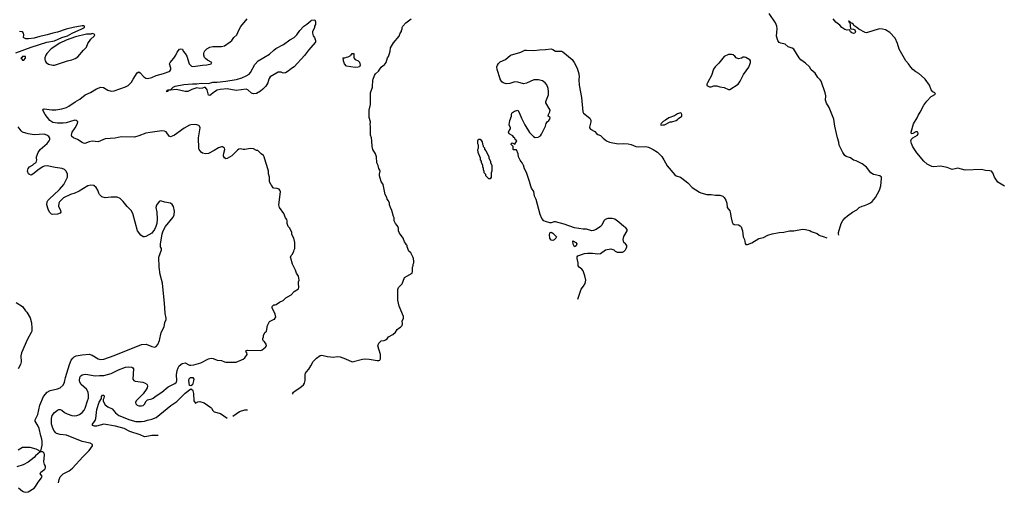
# Model space of a CAD drawing. Header units: inches. Extents: x 1678809 to 1859548, y 384609 to 522868.
# Tile 385 of 386: x 1845992 to 1859548, y 464312 to 470817. Entities that reach past the tile are written whole.
import ezdxf

# ---------------------------------------------------------------- set-up
doc = ezdxf.new("R2010")
doc.units = ezdxf.units.IN
doc.header["$MEASUREMENT"] = 0
for name, color, linetype in [('B8446', 7, 'Continuous'), ('B8447', 7, 'Continuous'), ('B8456', 7, 'Continuous'), ('B8457', 7, 'Continuous')]:
    doc.layers.add(name, color=color, linetype=linetype)

msp = doc.modelspace()

# ---------------------------------------------------------------- linework, layer by layer
at = {"layer": 'B8446', "color": 5}
for points, elevation in [([(1846528, 464444), (1846536, 464490), (1846550, 464524), (1846570, 464550), (1846590, 464566), (1846672, 464608), (1846718, 464642), (1846861, 464799), (1846950, 464886), (1846992, 464950), (1846992, 464972), (1846962, 464990), (1846850, 465010), (1846637, 465097), (1846547, 465107), (1846500, 465120), (1846487, 465130), (1846463, 465163), (1846441, 465210), (1846430, 465250), (1846430, 465330), (1846438, 465370), (1846470, 465410), (1846510, 465444), (1846530, 465450), (1846550, 465450), (1846570, 465441), (1846609, 465409), (1846645, 465390), (1846710, 465369), (1846750, 465366), (1846779, 465370), (1846817, 465383), (1846851, 465409), (1846877, 465443), (1846891, 465470), (1846927, 465570), (1846938, 465610), (1846941, 465650), (1846933, 465690), (1846911, 465731), (1846837, 465797), (1846818, 465830), (1846815, 465850), (1846820, 465890), (1846830, 465910), (1846850, 465927), (1846870, 465933), (1846904, 465936), (1847030, 465915), (1847090, 465922), (1847150, 465920), (1847251, 465949), (1847350, 465996), (1847450, 466035), (1847490, 466041), (1847535, 466035), (1847547, 466027), (1847558, 466010), (1847550, 465870), (1847562, 465850), (1847582, 465842), (1847688, 465828), (1847710, 465820), (1847740, 465800), (1847748, 465790), (1847753, 465773), (1847748, 465750), (1847735, 465725), (1847691, 465669), (1847612, 465590), (1847596, 465570), (1847588, 465550), (1847591, 465530), (1847611, 465510), (1847630, 465502), (1847670, 465500), (1847690, 465506), (1847710, 465524), (1847733, 465567), (1847750, 465585), (1847810, 465600), (1847830, 465610), (1847870, 465641), (1847950, 465690), (1848034, 465766), (1848129, 465811), (1848150, 465830), (1848154, 465850), (1848149, 465931), (1848158, 465990), (1848173, 466027), (1848189, 466051), (1848230, 466085), (1848270, 466093), (1848330, 466064), (1848350, 466061), (1848390, 466065), (1848484, 466096), (1848590, 466150), (1848630, 466160), (1848656, 466156), (1848710, 466131), (1848770, 466126), (1848810, 466106), (1848830, 466101), (1848970, 466102), (1849070, 466143), (1849090, 466161), (1849124, 466210), (1849119, 466230), (1849104, 466250), (1849115, 466265), (1849130, 466270), (1849310, 466265), (1849330, 466275), (1849375, 466310), (1849389, 466330), (1849384, 466350), (1849361, 466381), (1849349, 466390), (1849338, 466410), (1849338, 466430), (1849347, 466453), (1849348, 466472), (1849368, 466510), (1849388, 466530), (1849402, 466610), (1849425, 466655), (1849430, 466662), (1849494, 466694), (1849506, 466694), (1849506, 466706), (1849518, 466722), (1849510, 466766), (1849468, 466850), (1849468, 466870), (1849489, 466891), (1849510, 466891), (1849523, 466897), (1849570, 466931), (1849618, 466950), (1849658, 466990), (1849729, 467031), (1849770, 467078), (1849828, 467112), (1849835, 467130), (1849835, 467150), (1849828, 467172), (1849828, 467208), (1849838, 467230), (1849829, 467289), (1849802, 467330), (1849789, 467370), (1849749, 467450), (1849723, 467537), (1849722, 467550), (1849729, 467570), (1849748, 467590), (1849768, 467630), (1849769, 467650), (1849778, 467670), (1849778, 467750), (1849768, 467810), (1849740, 467860), (1849738, 467890), (1849709, 467949), (1849689, 467970), (1849675, 468010), (1849675, 468050), (1849670, 468066), (1849649, 468090), (1849629, 468150), (1849569, 468230), (1849559, 468270), (1849582, 468450), (1849575, 468470), (1849563, 468483), (1849535, 468495), (1849490, 468498), (1849483, 468503), (1849460, 468540), (1849448, 468550), (1849429, 468589), (1849429, 468650), (1849416, 468696), (1849415, 468730), (1849395, 468810), (1849379, 468850), (1849359, 468930), (1849350, 468948), (1849318, 468970), (1849270, 469018), (1849250, 469018), (1849210, 469038), (1849170, 469042), (1849090, 469029), (1849069, 469029), (1849030, 469038), (1849010, 469033), (1848990, 469019), (1848910, 468943), (1848850, 468906), (1848830, 468901), (1848810, 468915), (1848799, 468939), (1848796, 468950), (1848801, 468981), (1848814, 469030), (1848809, 469050), (1848785, 469065), (1848770, 469065), (1848730, 469054), (1848670, 469017), (1848590, 468977), (1848550, 468969), (1848510, 468981), (1848490, 468993), (1848476, 469010), (1848464, 469030), (1848460, 469050), (1848455, 469190), (1848476, 469330), (1848469, 469350), (1848459, 469359), (1848431, 469371), (1848410, 469374), (1848350, 469372), (1848330, 469365), (1848257, 469323), (1848121, 469230), (1848090, 469212), (1848070, 469206), (1848050, 469214), (1848010, 469275), (1847985, 469285), (1847950, 469287), (1847790, 469266), (1847730, 469253), (1847630, 469217), (1847570, 469201), (1847390, 469204), (1847307, 469187), (1847170, 469176), (1847070, 469136), (1846990, 469143), (1846950, 469136), (1846890, 469115), (1846870, 469117), (1846850, 469125), (1846786, 469166), (1846731, 469191), (1846708, 469210), (1846703, 469230), (1846715, 469270), (1846756, 469330), (1846789, 469390), (1846792, 469410), (1846782, 469422), (1846770, 469430), (1846750, 469432), (1846630, 469397), (1846590, 469393), (1846510, 469392), (1846450, 469402), (1846405, 469430), (1846343, 469510), (1846310, 469570), (1846315, 469585), (1846330, 469590), (1846436, 469576), (1846490, 469575), (1846570, 469589), (1846636, 469610), (1846670, 469627), (1846755, 469685), (1846819, 469721), (1846895, 469785), (1846965, 469815), (1847050, 469867), (1847110, 469890), (1847146, 469886), (1847205, 469845), (1847250, 469835), (1847290, 469840), (1847450, 469891), (1847484, 469910), (1847510, 469933), (1847530, 469958), (1847556, 470000)], 360), ([(1849423, 470000), (1849406, 469950), (1849379, 469901), (1849341, 469859), (1849308, 469832), (1849250, 469800), (1849210, 469796), (1849185, 469805), (1849133, 469853), (1849110, 469860), (1848970, 469844), (1848850, 469865), (1848750, 469856), (1848710, 469845), (1848674, 469826), (1848630, 469786), (1848610, 469776), (1848590, 469778), (1848573, 469853), (1848550, 469885), (1848530, 469884), (1848510, 469875), (1848471, 469869), (1848430, 469877), (1848362, 469858), (1848308, 469828), (1848270, 469828), (1848150, 469855), (1848065, 469845), (1848052, 469848), (1848034, 469846), (1848032, 469830), (1848008, 469830), (1848022, 469838), (1848026, 469850), (1848066, 469854), (1848105, 469890), (1848130, 469900), (1848250, 469925), (1848370, 469936), (1848430, 469934), (1848490, 469944), (1848590, 469941), (1848650, 469957), (1848710, 469955), (1848830, 469969), (1848970, 469994), (1848990, 470000)], 340), ([(1845970, 464895), (1846031, 464931), (1846090, 464934), (1846130, 464931), (1846214, 464910), (1846252, 464892), (1846270, 464874), (1846282, 464878), (1846299, 464961), (1846301, 465010), (1846296, 465044), (1846281, 465090), (1846259, 465190), (1846244, 465224), (1846205, 465290), (1846203, 465310), (1846239, 465381), (1846270, 465510), (1846320, 465630), (1846370, 465689), (1846410, 465714), (1846510, 465734), (1846550, 465749), (1846590, 465788), (1846608, 465830), (1846620, 465890), (1846676, 466070), (1846702, 466130), (1846721, 466159), (1846742, 466178), (1846770, 466192), (1846850, 466206), (1846950, 466215), (1846990, 466200), (1847070, 466150), (1847110, 466141), (1847150, 466143), (1847290, 466194), (1847670, 466346), (1847733, 466353), (1847810, 466321), (1847850, 466311), (1847870, 466318), (1847894, 466346), (1847917, 466403), (1847941, 466510), (1847981, 466590), (1847992, 466648), (1848006, 466690), (1848006, 466710), (1847993, 466773), (1847992, 466850), (1847983, 466910), (1847958, 467190), (1847927, 467310), (1847912, 467410), (1847906, 467550), (1847945, 467650), (1847944, 467670), (1847932, 467692), (1847929, 467729), (1847952, 467870), (1847967, 467910), (1847999, 467970), (1848103, 468097), (1848118, 468130), (1848123, 468183), (1848107, 468247), (1848090, 468275), (1848070, 468294), (1847990, 468304), (1847930, 468324), (1847910, 468315), (1847874, 468266), (1847866, 468234), (1847878, 468170), (1847886, 468070), (1847880, 468010), (1847868, 467970), (1847848, 467930), (1847810, 467878), (1847730, 467832), (1847710, 467827), (1847690, 467830), (1847659, 467850), (1847615, 467910), (1847549, 468150), (1847524, 468190), (1847470, 468244), (1847417, 468317), (1847376, 468356), (1847334, 468375), (1847250, 468376), (1847170, 468365), (1847121, 468381), (1847090, 468409), (1847079, 468430), (1847069, 468470), (1847046, 468506), (1847010, 468533), (1846970, 468541), (1846930, 468529), (1846810, 468455), (1846750, 468428), (1846689, 468411), (1846596, 468364), (1846539, 468310), (1846531, 468290), (1846528, 468250), (1846553, 468190), (1846556, 468170), (1846548, 468152), (1846510, 468141), (1846450, 468135), (1846430, 468141), (1846404, 468170), (1846384, 468210), (1846366, 468270), (1846368, 468310), (1846378, 468330), (1846410, 468362), (1846459, 468401), (1846540, 468480), (1846597, 468550), (1846649, 468650), (1846650, 468690), (1846632, 468730), (1846610, 468755), (1846575, 468770), (1846482, 468782), (1846370, 468805), (1846330, 468801), (1846308, 468792), (1846259, 468761), (1846171, 468690), (1846150, 468679), (1846127, 468687), (1846115, 468695), (1846099, 468730), (1846107, 468770), (1846126, 468794), (1846166, 468814), (1846187, 468833), (1846217, 468850), (1846229, 468890), (1846224, 468910), (1846224, 468930), (1846245, 468990), (1846272, 469030), (1846370, 469115), (1846398, 469150), (1846405, 469170), (1846405, 469185), (1846394, 469210), (1846365, 469230), (1846330, 469241), (1846190, 469234), (1846110, 469247), (1846029, 469270), (1846010, 469289), (1845970, 469344)], 380), ([(1845945, 466925), (1846031, 466870), (1846071, 466811), (1846091, 466791), (1846134, 466714), (1846154, 466646), (1846159, 466570), (1846157, 466530), (1846151, 466510), (1846098, 466422), (1846017, 466230), (1846008, 466190), (1846010, 466110), (1846002, 466070), (1845969, 466010)], 380), ([(1849756, 465662), (1849749, 465670), (1849763, 465690), (1849786, 465710), (1849850, 465749), (1849898, 465790), (1849912, 465812), (1849924, 465850), (1849922, 465930), (1849927, 465950), (1849939, 465970), (1849974, 466006), (1850000, 466055)], 340), ([(1847900, 465092), (1847890, 465093), (1847810, 465096), (1847740, 465080), (1847710, 465077), (1847650, 465102), (1847510, 465147), (1847430, 465188), (1847310, 465224), (1847150, 465252), (1847050, 465223), (1847022, 465222), (1846993, 465230), (1846996, 465250), (1847030, 465301), (1847042, 465330), (1847053, 465450), (1847088, 465552), (1847119, 465601), (1847119, 465630), (1847130, 465650), (1847150, 465650), (1847156, 465636), (1847152, 465608), (1847142, 465590), (1847141, 465570), (1847149, 465549), (1847170, 465516), (1847207, 465487), (1847263, 465463), (1847310, 465405), (1847355, 465370), (1847510, 465309), (1847590, 465288), (1847670, 465286), (1847710, 465291), (1847750, 465305), (1847810, 465317), (1847870, 465342), (1848071, 465509), (1848157, 465563), (1848270, 465675), (1848350, 465735), (1848370, 465722), (1848376, 465710), (1848384, 465670), (1848391, 465570), (1848410, 465540), (1848442, 465558), (1848470, 465562), (1848530, 465542), (1848621, 465481), (1848631, 465471), (1848650, 465437), (1848670, 465418), (1848756, 465396), (1848850, 465334)], 340), ([(1848924, 465361), (1849017, 465423), (1849090, 465449), (1849130, 465449)], 340), ([(1845975, 464375), (1846030, 464329), (1846050, 464317), (1846070, 464312), (1846110, 464320), (1846190, 464369), (1846211, 464390), (1846248, 464451), (1846294, 464510), (1846301, 464530), (1846273, 464570), (1846283, 464590), (1846337, 464630), (1846346, 464650), (1846345, 464670), (1846334, 464694), (1846324, 464730), (1846335, 464830), (1846328, 464850), (1846310, 464868), (1846273, 464867), (1846210, 464815), (1846190, 464790), (1846110, 464727), (1846038, 464690), (1845950, 464663)], 380)]:
    msp.add_lwpolyline(points, dxfattribs=dict(at, elevation=elevation))
at = {"layer": 'B8446', "color": 5, "elevation": 340}
msp.add_lwpolyline([(1848350, 465778), (1848330, 465781), (1848319, 465850), (1848326, 465874), (1848342, 465890), (1848350, 465894), (1848370, 465894), (1848377, 465890), (1848388, 465870), (1848386, 465846), (1848370, 465792)], close=True, dxfattribs=at)
at = {"layer": 'B8447', "color": 5}
for points, elevation in [([(1847556, 470000), (1847610, 470087), (1847630, 470099), (1847650, 470087), (1847702, 470030), (1847730, 470012), (1847750, 470010), (1847810, 470021), (1847870, 470050), (1847970, 470076), (1848050, 470104), (1848059, 470110), (1848072, 470130), (1848073, 470150), (1848053, 470210), (1848061, 470230), (1848112, 470288), (1848139, 470330), (1848159, 470370), (1848190, 470411), (1848210, 470418), (1848231, 470410), (1848244, 470384), (1848271, 470351), (1848293, 470313), (1848326, 470210), (1848342, 470190), (1848359, 470179), (1848370, 470174), (1848410, 470176), (1848510, 470193), (1848570, 470196), (1848628, 470210), (1848638, 470230), (1848579, 470259), (1848550, 470281), (1848538, 470298), (1848527, 470327), (1848525, 470350), (1848530, 470370), (1848541, 470390), (1848566, 470414), (1848610, 470437), (1848650, 470447), (1848690, 470450), (1848772, 470448), (1848810, 470457), (1848890, 470514), (1848910, 470531), (1848938, 470570), (1848981, 470610), (1849007, 470673), (1849037, 470723), (1849122, 470830)], 360), ([(1848990, 470000), (1849050, 470018), (1849110, 470044), (1849151, 470069), (1849170, 470090), (1849230, 470201), (1849274, 470250), (1849430, 470342), (1849490, 470400), (1849519, 470421), (1849623, 470477), (1849710, 470538), (1849770, 470572), (1849809, 470611), (1849850, 470668), (1849904, 470730), (1849946, 470754), (1850000, 470803)], 340), ([(1845938, 470362), (1846150, 470437), (1846367, 470507), (1846472, 470528), (1846574, 470570), (1846650, 470595), (1846714, 470630), (1846849, 470690), (1846882, 470710), (1846886, 470726), (1846886, 470730), (1846873, 470733), (1846850, 470732), (1846729, 470709), (1846630, 470685), (1846514, 470646), (1846450, 470633), (1846371, 470609), (1846270, 470587), (1846190, 470563), (1846114, 470554), (1846074, 470554), (1846047, 470567), (1846044, 470570), (1846049, 470610), (1846042, 470630), (1846029, 470649), (1845990, 470653)], 380), ([(1850000, 470433), (1849970, 470398), (1849915, 470325), (1849770, 470170), (1849734, 470146), (1849690, 470110), (1849650, 470087), (1849630, 470081), (1849610, 470084), (1849590, 470095), (1849550, 470094), (1849438, 470030), (1849426, 470010), (1849423, 470000)], 340)]:
    msp.add_lwpolyline(points, dxfattribs=dict(at, elevation=elevation))
at = {"layer": 'B8447', "color": 5, "elevation": 380}
for points in [[(1846990, 470625), (1846970, 470620), (1846910, 470616), (1846760, 470580), (1846630, 470536), (1846545, 470495), (1846426, 470414), (1846367, 470353), (1846353, 470330), (1846338, 470290), (1846336, 470270), (1846342, 470250), (1846355, 470230), (1846390, 470205), (1846450, 470193), (1846470, 470193), (1846510, 470203), (1846650, 470249), (1846710, 470263), (1846757, 470283), (1846794, 470306), (1846870, 470399), (1846910, 470441), (1846930, 470491), (1846969, 470550), (1847018, 470590), (1847028, 470610), (1847019, 470619)], [(1846070, 470312), (1846032, 470310), (1846022, 470298), (1846005, 470290), (1846030, 470262), (1846050, 470262), (1846072, 470288)]]:
    msp.add_lwpolyline(points, close=True, dxfattribs=at)
at = {"layer": 'B8456', "color": 5}
for points, elevation in [([(1850000, 466055), (1850030, 466111), (1850080, 466160), (1850130, 466195), (1850150, 466199), (1850170, 466197), (1850230, 466182), (1850310, 466170), (1850361, 466179), (1850405, 466175), (1850475, 466150), (1850570, 466107), (1850710, 466143), (1850750, 466148), (1850805, 466145), (1850914, 466126), (1850935, 466125), (1850948, 466130), (1850958, 466150), (1850958, 466210), (1850922, 466330), (1850935, 466365), (1850970, 466398), (1851010, 466401), (1851028, 466410), (1851050, 466425), (1851070, 466451), (1851130, 466485), (1851165, 466515), (1851190, 466552), (1851210, 466572), (1851234, 466586), (1851258, 466610), (1851262, 466630), (1851258, 466670), (1851275, 466705), (1851275, 466730), (1851215, 466875), (1851196, 466956), (1851196, 467104), (1851208, 467130), (1851258, 467182), (1851289, 467270), (1851394, 467326), (1851398, 467350), (1851398, 467410), (1851408, 467430), (1851408, 467450), (1851418, 467470), (1851418, 467490), (1851415, 467530), (1851410, 467546), (1851378, 467610), (1851349, 467629), (1851328, 467690), (1851327, 467707), (1851316, 467716), (1851303, 467743), (1851290, 467758), (1851269, 467809), (1851220, 467880), (1851208, 467910), (1851207, 467947), (1851198, 467970), (1851190, 467986), (1851166, 468010), (1851149, 468049), (1851148, 468090), (1851138, 468110), (1851115, 468190), (1851095, 468230), (1851082, 468270), (1851082, 468290), (1851070, 468326), (1851049, 468349), (1851044, 468370), (1851024, 468410), (1850994, 468550), (1850969, 468590), (1850954, 468634), (1850944, 468670), (1850944, 468690), (1850954, 468730), (1850950, 468746), (1850935, 468770), (1850928, 468810), (1850910, 468846), (1850902, 468930), (1850889, 468969), (1850855, 469030), (1850844, 469070), (1850842, 469150), (1850835, 469190), (1850822, 469230), (1850822, 469350), (1850815, 469370), (1850822, 469410), (1850804, 469470), (1850802, 469570), (1850822, 469650), (1850822, 469810), (1850849, 469890), (1850854, 469990), (1850858, 470000)], 340), ([(1853677, 466971), (1853724, 467110), (1853755, 467150), (1853775, 467185), (1853784, 467230), (1853774, 467290), (1853750, 467359), (1853730, 467385), (1853695, 467410), (1853682, 467430), (1853682, 467470), (1853669, 467531), (1853669, 467551), (1853675, 467565), (1853770, 467599), (1853810, 467605), (1853876, 467604), (1853950, 467594), (1853990, 467599), (1854058, 467650), (1854130, 467661), (1854170, 467651), (1854190, 467631), (1854219, 467619), (1854256, 467616), (1854290, 467619), (1854310, 467626), (1854333, 467650), (1854343, 467670), (1854349, 467690), (1854349, 467709), (1854333, 467733), (1854309, 467750), (1854299, 467790), (1854310, 467832), (1854354, 467910), (1854354, 467930), (1854339, 467950), (1854310, 467970), (1854241, 468030), (1854184, 468070), (1854150, 468081), (1854090, 468080), (1854053, 468067), (1854035, 468050), (1854006, 467990), (1853986, 467970), (1853930, 467929), (1853890, 467914), (1853870, 467913), (1853796, 467936), (1853750, 467932), (1853630, 467952), (1853490, 468004), (1853370, 468034), (1853350, 468034), (1853310, 468021), (1853290, 468020), (1853230, 468039), (1853210, 468050), (1853181, 468081), (1853156, 468136), (1853101, 468341), (1853079, 468390), (1853072, 468452), (1853040, 468500), (1853028, 468528), (1853012, 468590), (1852970, 468714), (1852943, 468763), (1852930, 468814), (1852921, 468821), (1852910, 468848), (1852883, 468883), (1852858, 468930), (1852855, 468970), (1852830, 469026), (1852790, 469026), (1852786, 469030), (1852786, 469070), (1852760, 469100), (1852758, 469110), (1852770, 469122), (1852810, 469102), (1852835, 469150), (1852815, 469170), (1852808, 469188), (1852796, 469196), (1852780, 469220), (1852730, 469248), (1852722, 469270), (1852730, 469294), (1852747, 469313), (1852748, 469330), (1852729, 469370), (1852742, 469430), (1852762, 469490), (1852762, 469510), (1852769, 469530), (1852778, 469542), (1852802, 469558), (1852850, 469571), (1852870, 469542), (1852902, 469462), (1852948, 469368), (1853010, 469266), (1853064, 469210), (1853090, 469195), (1853130, 469199), (1853161, 469219), (1853177, 469243), (1853230, 469350), (1853240, 469390), (1853254, 469410), (1853276, 469430), (1853290, 469450), (1853293, 469470), (1853269, 469490), (1853272, 469510), (1853292, 469550), (1853294, 469570), (1853235, 469675), (1853234, 469690), (1853270, 469782), (1853272, 469828), (1853267, 469870), (1853250, 469921), (1853228, 469950), (1853190, 469976), (1853135, 469990), (1853070, 469989), (1852970, 469944), (1852930, 469935), (1852850, 469955), (1852810, 469960), (1852766, 469950), (1852742, 469938), (1852690, 469935), (1852650, 469948), (1852630, 469963), (1852607, 470000)], 320), ([(1853691, 470000), (1853690, 469990), (1853696, 469916), (1853727, 469747), (1853746, 469550), (1853756, 469530), (1853840, 469460), (1853855, 469435), (1853854, 469410), (1853838, 469338), (1853838, 469330), (1853850, 469312), (1853910, 469278), (1853932, 469250), (1853950, 469238), (1853990, 469221), (1854026, 469186), (1854070, 469150), (1854111, 469130), (1854230, 469110), (1854310, 469113), (1854370, 469107), (1854410, 469097), (1854473, 469073), (1854510, 469066), (1854610, 469074), (1854650, 469063), (1854712, 469032), (1854774, 468994), (1854834, 468934), (1854862, 468890), (1854904, 468804), (1855010, 468682), (1855030, 468669), (1855090, 468648), (1855110, 468636), (1855191, 468571), (1855250, 468508), (1855350, 468442), (1855370, 468433), (1855450, 468410), (1855510, 468411), (1855570, 468404), (1855630, 468404), (1855670, 468387), (1855689, 468369), (1855713, 468333), (1855727, 468290), (1855732, 468230), (1855767, 468187), (1855775, 468170), (1855786, 468090), (1855800, 468030), (1855808, 468010), (1855830, 467996), (1855890, 467995), (1855910, 467982), (1855924, 467964), (1855942, 467910), (1855950, 467830), (1855971, 467790), (1855978, 467738), (1855990, 467723), (1856010, 467723), (1856070, 467747), (1856170, 467806), (1856230, 467821), (1856290, 467850), (1856350, 467868), (1856450, 467888), (1856510, 467891), (1856590, 467913), (1856650, 467913), (1856770, 467936), (1856810, 467930), (1856870, 467914), (1856890, 467903), (1856970, 467876), (1856998, 467850), (1857010, 467845), (1857054, 467834), (1857104, 467814)], 320), ([(1855487, 470000), (1855462, 469950), (1855454, 469930), (1855454, 469910), (1855490, 469892), (1855510, 469892), (1855550, 469906), (1855590, 469906), (1855630, 469891), (1855690, 469886), (1855750, 469858), (1855770, 469858), (1855882, 469930), (1855909, 469970), (1855924, 470000)], 340), ([(1857271, 467850), (1857264, 467870), (1857265, 467890), (1857303, 468010), (1857325, 468055), (1857357, 468090), (1857390, 468117), (1857459, 468170), (1857519, 468201), (1857550, 468231), (1857589, 468250), (1857622, 468258), (1857670, 468278), (1857704, 468296), (1857730, 468316), (1857774, 468370), (1857830, 468470), (1857848, 468530), (1857858, 468630), (1857855, 468650), (1857832, 468670), (1857748, 468688), (1857708, 468708), (1857650, 468789), (1857590, 468833), (1857510, 468873), (1857470, 468884), (1857430, 468915), (1857370, 468936), (1857353, 468950), (1857325, 468990), (1857274, 469090), (1857269, 469131), (1857249, 469190), (1857239, 469250), (1857212, 469350), (1857201, 469450), (1857138, 469610), (1857099, 469670), (1857087, 469710), (1857089, 469770), (1857079, 469810), (1857024, 469970), (1857011, 469991), (1857003, 470000)], 320), ([(1859548, 468527), (1859460, 468580), (1859414, 468650), (1859390, 468710), (1859370, 468732), (1859350, 468738), (1859290, 468743), (1859234, 468754), (1859010, 468745), (1858910, 468772), (1858889, 468771), (1858830, 468756), (1858762, 468782), (1858670, 468801), (1858572, 468792), (1858550, 468798), (1858485, 468830), (1858438, 468870), (1858343, 468983), (1858289, 469069), (1858268, 469112), (1858262, 469150), (1858268, 469172), (1858288, 469192), (1858353, 469230), (1858360, 469250), (1858355, 469270), (1858350, 469275), (1858330, 469274), (1858290, 469249), (1858270, 469246), (1858263, 469270), (1858297, 469383), (1858350, 469465), (1858361, 469499), (1858390, 469543), (1858438, 469642), (1858483, 469697), (1858542, 469758), (1858602, 469790), (1858589, 469810), (1858565, 469825), (1858541, 469850), (1858517, 469917), (1858456, 470000)], 280)]:
    msp.add_lwpolyline(points, dxfattribs=dict(at, elevation=elevation))
for points, elevation in [([(1855090, 469535), (1855050, 469522), (1855005, 469495), (1854930, 469468), (1854885, 469435), (1854850, 469418), (1854822, 469390), (1854814, 469370), (1854830, 469365), (1854848, 469372), (1854870, 469372), (1854949, 469411), (1854972, 469412), (1855028, 469430), (1855050, 469445), (1855061, 469459), (1855108, 469490), (1855108, 469510), (1855098, 469530)], 340), ([(1852450, 468626), (1852430, 468646), (1852408, 468670), (1852407, 468687), (1852388, 468710), (1852387, 468727), (1852378, 468750), (1852378, 468770), (1852368, 468790), (1852368, 468810), (1852348, 468850), (1852348, 468870), (1852338, 468890), (1852338, 468910), (1852302, 468990), (1852298, 469030), (1852308, 469050), (1852308, 469090), (1852298, 469110), (1852298, 469150), (1852310, 469174), (1852330, 469172), (1852351, 469151), (1852358, 469138), (1852364, 469104), (1852373, 469087), (1852373, 469073), (1852390, 469054), (1852393, 469033), (1852410, 469014), (1852450, 468934), (1852452, 468910), (1852472, 468870), (1852472, 468850), (1852492, 468810), (1852492, 468730), (1852482, 468710), (1852482, 468650), (1852470, 468626)], 320), ([(1853330, 467777), (1853310, 467781), (1853290, 467809), (1853284, 467856), (1853290, 467885), (1853310, 467891), (1853330, 467881), (1853382, 467830), (1853374, 467810), (1853350, 467789)], 320), ([(1853630, 467689), (1853610, 467726), (1853608, 467772), (1853650, 467752), (1853662, 467730), (1853655, 467705)], 320)]:
    msp.add_lwpolyline(points, close=True, dxfattribs=dict(at, elevation=elevation))
at = {"layer": 'B8457', "color": 5}
for points, elevation in [([(1850000, 470803), (1850010, 470812), (1850053, 470813), (1850062, 470790), (1850062, 470750), (1850052, 470730), (1850052, 470710), (1850022, 470650), (1850022, 470630), (1850030, 470594), (1850050, 470572), (1850065, 470530), (1850064, 470510), (1850058, 470502), (1850000, 470433)], 340), ([(1850858, 470000), (1850875, 470050), (1850888, 470070), (1850933, 470107), (1850970, 470162), (1850995, 470185), (1851010, 470192), (1851035, 470230), (1851055, 470290), (1851069, 470311), (1851084, 470350), (1851094, 470386), (1851095, 470430), (1851140, 470500), (1851215, 470590), (1851230, 470634), (1851247, 470653), (1851248, 470670), (1851258, 470690), (1851258, 470710), (1851268, 470730), (1851310, 470772), (1851382, 470830)], 340), ([(1857003, 470000), (1856982, 470022), (1856943, 470083), (1856890, 470126), (1856867, 470170), (1856810, 470220), (1856746, 470266), (1856724, 470290), (1856650, 470410), (1856625, 470425), (1856570, 470443), (1856530, 470481), (1856470, 470494), (1856450, 470505), (1856430, 470529), (1856413, 470590), (1856419, 470690), (1856414, 470730), (1856396, 470776), (1856310, 470904)], 320), ([(1858456, 470000), (1858450, 470009), (1858370, 470078), (1858330, 470101), (1858290, 470132), (1858262, 470162), (1858230, 470209), (1858193, 470253), (1858099, 470410), (1858077, 470490), (1858044, 470564), (1857970, 470642), (1857910, 470676), (1857869, 470689), (1857830, 470690), (1857750, 470670), (1857650, 470637), (1857630, 470639), (1857545, 470685), (1857518, 470710), (1857478, 470738), (1857471, 470750), (1857450, 470769), (1857435, 470775), (1857430, 470784), (1857422, 470782), (1857422, 470790), (1857410, 470799), (1857404, 470796), (1857405, 470790), (1857410, 470781), (1857419, 470779), (1857432, 470692), (1857470, 470687), (1857490, 470676), (1857501, 470650), (1857491, 470630), (1857470, 470628), (1857450, 470636), (1857429, 470650), (1857418, 470678), (1857385, 470675), (1857350, 470681), (1857310, 470710), (1857281, 470741), (1857230, 470781), (1857190, 470830)], 280), ([(1852607, 470000), (1852605, 470005), (1852565, 470130), (1852563, 470170), (1852568, 470190), (1852584, 470216), (1852605, 470235), (1852679, 470270), (1852750, 470330), (1852889, 470370), (1852944, 470396), (1852970, 470400), (1853072, 470392), (1853150, 470403), (1853230, 470405), (1853310, 470414), (1853330, 470409), (1853370, 470386), (1853450, 470384), (1853470, 470375), (1853596, 470270), (1853627, 470227), (1853668, 470150), (1853690, 470070), (1853694, 470030), (1853691, 470000)], 320), ([(1855924, 470000), (1855957, 470063), (1856030, 470162), (1856055, 470230), (1856055, 470250), (1856043, 470263), (1855990, 470295), (1855970, 470302), (1855950, 470302), (1855931, 470289), (1855890, 470279), (1855858, 470290), (1855837, 470317), (1855813, 470333), (1855790, 470339), (1855750, 470338), (1855690, 470309), (1855619, 470221), (1855565, 470170), (1855543, 470137), (1855518, 470050), (1855492, 470010), (1855487, 470000)], 340)]:
    msp.add_lwpolyline(points, dxfattribs=dict(at, elevation=elevation))
at = {"layer": 'B8457', "color": 5, "elevation": 340}
msp.add_lwpolyline([(1850610, 470159), (1850490, 470178), (1850462, 470210), (1850449, 470251), (1850446, 470290), (1850470, 470292), (1850490, 470302), (1850516, 470304), (1850542, 470318), (1850546, 470330), (1850562, 470338), (1850570, 470354), (1850593, 470353), (1850592, 470290), (1850611, 470270), (1850651, 470250), (1850671, 470231), (1850681, 470190), (1850670, 470169), (1850650, 470163)], close=True, dxfattribs=at)

doc.saveas('drawing.dxf')
